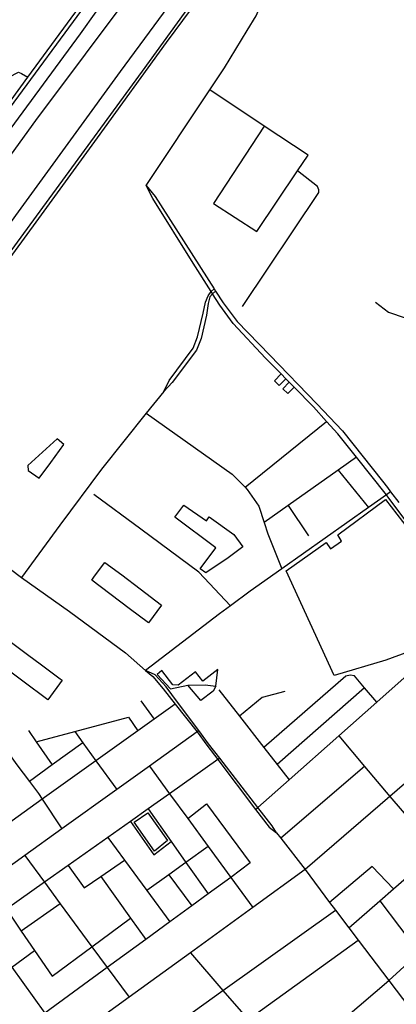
# Model space of a CAD drawing. Header units: millimetres. Extents: x 664923 to 767831, y 3118803 to 3207600.
# Tile 299 of 422: x 726527 to 727454, y 3164833 to 3167255. Entities that reach past the tile are written whole.
import ezdxf

# ---------------------------------------------------------------- set-up
doc = ezdxf.new("R2010")
doc.units = ezdxf.units.MM
for name, color, linetype in [('parks', 8, 'Continuous'), ('roads_2', 2, 'Continuous'), ('roads_3', 3, 'Continuous'), ('water', 7, 'Continuous')]:
    doc.layers.add(name, color=color, linetype=linetype)

msp = doc.modelspace()

# ---------------------------------------------------------------- linework, layer by layer
at = {"layer": 'parks'}
for points in [[(726546.81, 3166158.96), (726547.83, 3166146.75), (726574.67, 3166127.83), (726603.07, 3166166.5), (726635.14, 3166210.59), (726618.54, 3166224.47), (726546.81, 3166158.96)], [(726985.3, 3165894.68), (726970.91, 3165904.28), (727009.98, 3165956.6), (726908.49, 3166031.58), (726931.31, 3166061.58), (726986.68, 3166022.98), (726993.62, 3166032.84), (727053.94, 3165989.41), (727076.7, 3165958.7), (727040.17, 3165931.55), (726985.3, 3165894.68)], [(727183.29, 3165899.51), (727281.85, 3165969.53), (727292.65, 3165954.08), (727319.56, 3165972.88), (727310.34, 3165988.35), (727427.75, 3166074.91), (727483.73, 3166002.61), (727474.61, 3165784.72), (727523.4, 3165745.62), (727528.14, 3165742.07), (727489.95, 3165703.41), (727484.16, 3165700.71), (727428.68, 3165679.56), (727301.42, 3165642.58), (727183.29, 3165899.51)], [(726703.96, 3165876.44), (726711.21, 3165886.64), (726736.5, 3165920.45), (726778.02, 3165889.8), (726823.5, 3165855.41), (726875.64, 3165815.23), (726844.11, 3165772.13), (726795.91, 3165806.88), (726703.96, 3165876.44)], [(726422.05, 3165710.92), (726458.05, 3165759.03), (726496.34, 3165730.68), (726546.13, 3165693.82), (726580.04, 3165668.7), (726626.53, 3165634.27), (726631.58, 3165630.55), (726595.58, 3165582.44), (726533.98, 3165628.05), (726468.45, 3165676.56), (726422.05, 3165710.92)], [(726876.38, 3165654.61), (726865.28, 3165644.8), (726898.23, 3165609.43), (726941.08, 3165618.09), (726983.55, 3165619.17), (727009.44, 3165616.34), (727014.3, 3165656.63), (726977.76, 3165628.01), (726959.63, 3165651.2), (726917.08, 3165618.75), (726903.7, 3165619.27), (726876.38, 3165654.61)], [(726972.49, 3165580.85), (726941.08, 3165618.09), (726983.55, 3165619.17), (727009.44, 3165616.34), (727003.16, 3165604.05), (726972.49, 3165580.85)], [(726808.4, 3165281.7), (726841.9, 3165304.02), (726890.73, 3165236.03), (726858.37, 3165210.18), (726808.4, 3165281.7)]]:
    msp.add_lwpolyline(points, close=True, dxfattribs=at)
at = {"layer": 'roads_2'}
for points in [[(724830.49, 3164778.14), (724957.97, 3164951.16), (725004.21, 3165018.15), (725041.41, 3165069.75), (725046.47, 3165076.12), (725158.9, 3165219.39), (725274.64, 3165385.72), (725382.22, 3165536.05), (725448.57, 3165628.77), (725504.98, 3165705.38), (725636.69, 3165884.29), (725711.39, 3165985.75), (725775.72, 3166066.71), (725952.25, 3166312.02), (725957.79, 3166319.43), (725960.32, 3166322.97), (725980.61, 3166351.43), (726104, 3166519.76), (726218.04, 3166677.47), (726463.49, 3167001), (726546.32, 3167113.76), (726712.88, 3167340.51), (726832.47, 3167498.24), (726858.53, 3167525.51)], [(726858.53, 3167525.51), (726837.48, 3167494.76), (726835.56, 3167491.95), (726720.3, 3167335.17), (726470.29, 3166996.74), (726221.5, 3166667.92), (726110.58, 3166514.38), (725989.78, 3166344.78), (725965.9, 3166312.93), (725960.34, 3166305.32), (725717.14, 3165979.43), (725643.98, 3165880.07), (725511.99, 3165700.84), (725455.44, 3165624.04), (725389.27, 3165530.82), (725283.23, 3165381.44), (725163.65, 3165212.17), (725053.37, 3165072.52), (725048.22, 3165066.2), (725011.5, 3165013.48), (724966.3, 3164945.43), (724838.6, 3164771.69)], [(726142.84, 3166176.83), (726362.36, 3166478.51), (726566.92, 3166757.55), (726718.23, 3166964.57), (726888.6, 3167199.11), (727030.63, 3167391.1)], [(725816.78, 3166851.27), (725847.83, 3166862.67), (725943.4, 3166897.76), (726005.63, 3166920.6), (726079.15, 3166947.6), (726115.11, 3166960.81), (726180.95, 3166984.98), (726283.77, 3167022.73), (726345.87, 3167045.53), (726353.88, 3167048.47), (726455.6, 3167085.83), (726463.06, 3167083.42), (726474.71, 3167086.28), (726485.1, 3167099.19), (726499.7, 3167114.28), (726523.4, 3167126.39), (726530.92, 3167122.83), (726546.32, 3167113.76)], [(726189.42, 3166134.8), (726452.51, 3165942.06), (726531.42, 3165883.31), (726649.4, 3165799.95), (726787.34, 3165697.66), (726836.54, 3165654.85)], [(727440.32, 3166093.78), (727430.47, 3166086.87), (727429.99, 3166086.28), (727386.19, 3166055.36), (727172.14, 3165904.24), (727094.41, 3165849.37), (727045.52, 3165813.69), (727018.9, 3165794.26), (726836.54, 3165654.85)], [(727159.29, 3165255.44), (727148.4, 3165272.35), (727113.25, 3165317.7), (727019.4, 3165438.78), (726991.95, 3165474.19), (726967.82, 3165506.58), (726915.67, 3165576.57), (726887.42, 3165614.14), (726860.09, 3165643.6), (726836.54, 3165654.85)], [(726836.54, 3165654.85), (726854.88, 3165639.63), (726879.96, 3165609.34), (726909.48, 3165571.57), (726963.73, 3165503.65), (726987.62, 3165471.05), (727014.65, 3165435.41), (727107.7, 3165312.8), (727141, 3165268.92), (727159.29, 3165255.44)], [(727713.23, 3165581.62), (727696.84, 3165567.48), (727577.1, 3165464.22), (727438.48, 3165344.68), (727229.88, 3165164.79)], [(726967.82, 3165506.58), (726963.73, 3165503.65), (726846.26, 3165419.48), (726765.64, 3165361.71), (726630.54, 3165264.9), (726539.41, 3165199.62), (726467.02, 3165147.76), (726388.46, 3165091.46), (726279.72, 3165013.55)], [(727159.29, 3165255.44), (727169.71, 3165241.82), (727229.88, 3165164.79), (727289.94, 3165084.11), (727304.68, 3165064.75), (727337.67, 3165021.4), (727360.67, 3164991.18), (727436.05, 3164892.1), (727487.95, 3164823.91), (727562.54, 3164725.89)], [(727229.88, 3165164.79), (727100.58, 3165071.18), (726946.98, 3164959.98), (726796.01, 3164850.69), (726640.79, 3164738.34), (726613.3, 3164718.44), (726589.64, 3164701.32)]]:
    msp.add_lwpolyline(points, dxfattribs=at)
at = {"layer": 'roads_3'}
for points in [[(726838.46, 3166847.21), (726994.9, 3167082.7), (727031.06, 3167137.13), (727087.03, 3167228.39), (727109.06, 3167264.74), (727126.08, 3167306.92), (727124.65, 3167316.47), (727110.97, 3167332.07), (727069.33, 3167366.66)], [(727111.01, 3166734.26), (727211.21, 3166883.34), (727236.96, 3166922.07), (727128.86, 3166993.8), (726994.9, 3167082.7)], [(727128.86, 3166993.8), (727003.65, 3166803.1), (727111.01, 3166734.26)], [(727075.09, 3166549.77), (727263.13, 3166830.3), (727263.27, 3166836.63), (727260.2, 3166844.74), (727211.21, 3166883.34)], [(726838.46, 3166847.21), (726860, 3166820.02), (727005.41, 3166593.46), (727009.29, 3166587.4), (727027.57, 3166558.92), (727062.42, 3166513.22), (727142.62, 3166430.26), (727258.25, 3166310.48), (727321.43, 3166244.02), (727420.38, 3166119.83), (727432.32, 3166104.23), (727440.32, 3166093.78), (727460.33, 3166067.64)], [(727493.14, 3166001.94), (727436.3, 3166078.47), (727430.47, 3166086.87), (727356.03, 3166179.19), (727309.99, 3166236.29), (727282.78, 3166266.98), (727250.35, 3166303.27), (727202.66, 3166351.54), (727190.55, 3166363.8), (727182.34, 3166372.12), (727170.7, 3166383.91), (727132.5, 3166422.57), (727052.86, 3166508.4), (727019.7, 3166552.8), (727001.61, 3166581.26), (726997.97, 3166586.98), (726953.75, 3166656.53), (726854.44, 3166815.28), (726838.46, 3166847.21)], [(726881.45, 3166340.9), (726895.17, 3166368), (726953.62, 3166447.08), (726964.69, 3166474.89), (726978.74, 3166533.71), (726984.4, 3166560.49), (726991.02, 3166576.27), (726997.97, 3166586.98), (727005.41, 3166593.46)], [(727009.29, 3166587.4), (727001.61, 3166581.26), (726995.2, 3166573.75), (726990.83, 3166557.25), (726986.9, 3166528.27), (726973.57, 3166471.33), (726962.33, 3166442.4), (726901.84, 3166362.55), (726881.45, 3166340.9)], [(727403.06, 3166560.17), (727435.4, 3166535.62), (727519.72, 3166507.44), (727576.42, 3166492.32)], [(727170.7, 3166383.91), (727154.28, 3166367.34), (727166.11, 3166355.73), (727182.34, 3166372.12)], [(727190.55, 3166363.8), (727174.66, 3166347.53), (727187.05, 3166335.56), (727202.66, 3166351.54)], [(726881.45, 3166340.9), (726838.34, 3166287.28), (726727.91, 3166149.96), (726625.8, 3166012.06), (726531.42, 3165883.31)], [(726838.34, 3166287.28), (727050.34, 3166137.2), (727081.83, 3166105.18), (727087.05, 3166099.87), (727115.97, 3166058.67), (727128.83, 3166018.9), (727138.03, 3165990.45), (727172.14, 3165904.24)], [(727081.83, 3166105.18), (727282.78, 3166266.98)], [(727356.03, 3166179.19), (727310.83, 3166147.3), (727187.67, 3166060.41), (727128.83, 3166018.9)], [(727310.83, 3166147.3), (727386.19, 3166055.36)], [(727045.52, 3165813.69), (726967.9, 3165896.03), (726825.17, 3166001.88), (726709.08, 3166087.35)], [(727187.67, 3166060.41), (727238.37, 3165986.05)], [(727107.7, 3165312.8), (727113.25, 3165317.7), (727190.11, 3165385.64), (727312.39, 3165493.74), (727406.43, 3165576.87), (727555.28, 3165708.46), (727564.49, 3165710.95), (727575.06, 3165710.07), (727584.87, 3165702.61), (727633.81, 3165643.54), (727696.84, 3165567.48)], [(726251.3, 3165667.36), (726436.71, 3165530.83), (726463.38, 3165502.13), (726466.23, 3165498.11), (726507.39, 3165440.07), (726519.66, 3165422.78), (726550.47, 3165381.62), (726572.89, 3165351.67), (726582.17, 3165337.7), (726630.54, 3165264.9)], [(727406.43, 3165576.87), (727376.33, 3165612.03), (727351.49, 3165641.22), (727340.74, 3165642.64), (727330.33, 3165640.36), (727128.07, 3165465.14)], [(727017.35, 3165606.97), (727068.1, 3165541.96), (727128.07, 3165465.14), (727160.62, 3165423.42), (727190.11, 3165385.64)], [(727179.61, 3165602.92), (727123.59, 3165587.83), (727068.1, 3165541.96)], [(727376.33, 3165612.03), (727160.62, 3165423.42)], [(726909.48, 3165571.57), (726857.52, 3165534.44), (726817.72, 3165506), (726714.49, 3165432.23), (726582.17, 3165337.7), (726522.48, 3165295.05), (726415.27, 3165218.46), (726318.04, 3165149), (726232.46, 3165087.86)], [(726825.18, 3165579.64), (726857.52, 3165534.44)], [(726567.33, 3165479.08), (726662.22, 3165504.29), (726794.42, 3165539.41), (726817.72, 3165506)], [(726548.03, 3165507.02), (726567.33, 3165479.08), (726606.72, 3165422.06)], [(726662.22, 3165504.29), (726682.4, 3165476.46), (726714.49, 3165432.23), (726765.64, 3165361.71)], [(727337.67, 3165021.4), (727413.89, 3165087.82), (727447.68, 3165117.26), (727554.34, 3165210.2), (727692.55, 3165330.64), (727810.67, 3165433.57), (727896.83, 3165508.65), (727902.22, 3165513.35)], [(726682.4, 3165476.46), (726606.72, 3165422.06), (726550.47, 3165381.62)], [(727312.39, 3165493.74), (727376.37, 3165418.1), (727438.48, 3165344.68)], [(727019.4, 3165438.78), (727014.65, 3165435.41), (726895.92, 3165351.46), (726842.73, 3165313.84), (726799.68, 3165283.4), (726744.11, 3165244.11), (726646.26, 3165174.91), (726587.91, 3165133.67), (726493.83, 3165067.14), (726435.37, 3165025.8), (726396.9, 3164998.59)], [(726846.26, 3165419.48), (726895.92, 3165351.46), (726940.43, 3165290.51), (726990.64, 3165221.75), (727046.36, 3165145.45), (727100.58, 3165071.18)], [(727376.37, 3165418.1), (727169.71, 3165241.82)], [(726940.43, 3165290.51), (726987.15, 3165326.23), (727094.77, 3165181.78), (727046.36, 3165145.45)], [(727438.48, 3165344.68), (727503.99, 3165268.65), (727554.34, 3165210.2), (727606.43, 3165149.74), (727656.5, 3165091.63), (727720.05, 3165017.87), (727796.68, 3164928.93)], [(726842.73, 3165313.84), (726899.46, 3165233.83), (726935.96, 3165182.34), (726990.82, 3165104.95)], [(727436.05, 3164892.1), (727510.94, 3164959.88), (727656.5, 3165091.63), (727795.6, 3165211.42), (727913.31, 3165312.82)], [(726799.68, 3165283.4), (726856.99, 3165201.4), (726899.46, 3165233.83)], [(726744.11, 3165244.11), (726785.05, 3165188.17), (726839.93, 3165113.15), (726896.34, 3165036.05)], [(726990.64, 3165221.75), (726935.96, 3165182.34), (726893.8, 3165151.97), (726839.93, 3165113.15)], [(726539.41, 3165199.62), (726587.91, 3165133.67), (726626.66, 3165080.96), (726704.49, 3164975.15), (726742.3, 3164923.73), (726796.01, 3164850.69)], [(726646.26, 3165174.91), (726685.76, 3165119.74), (726726.46, 3165147.78), (726785.05, 3165188.17)], [(727447.68, 3165117.26), (727395.08, 3165172.71), (727289.94, 3165084.11)], [(727046.36, 3165145.45), (726990.82, 3165104.95), (726950.39, 3165075.47), (726896.34, 3165036.05), (726837.42, 3164993.09), (726742.3, 3164923.73), (726588.47, 3164811.55), (726546.71, 3164781.1)], [(726726.46, 3165147.78), (726799.39, 3165045.28), (726837.42, 3164993.09)], [(726893.8, 3165151.97), (726950.39, 3165075.47)], [(726388.46, 3165091.46), (726435.37, 3165025.8), (726507.27, 3164925.18), (726588.47, 3164811.55), (726640.79, 3164738.34)], [(727413.89, 3165087.82), (727510.94, 3164959.88)], [(726493.83, 3165067.14), (726530.53, 3165013.74), (726563.33, 3164965.98), (726606.68, 3164902.89)], [(726626.66, 3165080.96), (726530.53, 3165013.74)], [(727006.88, 3164627.53), (726937.74, 3164686.78), (726912.23, 3164709.66), (726899.49, 3164712.12), (726852.37, 3164742.91), (726906.81, 3164781.64), (727027.33, 3164867.4), (727304.68, 3165064.75)], [(726606.68, 3164902.89), (726704.49, 3164975.15), (726799.39, 3165045.28)], [(726937.74, 3164686.78), (726967.86, 3164708.46), (727089.38, 3164795.91), (727360.67, 3164991.18)], [(726388.15, 3164838.48), (726467.44, 3164896.19), (726507.27, 3164925.18), (726563.33, 3164965.98)], [(726946.98, 3164959.98), (727027.33, 3164867.4), (727089.38, 3164795.91), (727139.08, 3164738.66), (727188.94, 3164681.2), (727249.51, 3164611.42), (727328.46, 3164520.46)], [(727060.38, 3164571.5), (727077.09, 3164585.76), (727188.94, 3164681.2), (727436.05, 3164892.1)]]:
    msp.add_lwpolyline(points, dxfattribs=at)
at = {"layer": 'water'}
for points in [[(728649, 3169616.49), (727996.07, 3168727.67), (727897.35, 3168591.83), (727667.46, 3168274.57), (727358.58, 3167855.39), (727062.81, 3167453), (726828.67, 3167128.69), (726385.76, 3166525.16), (726015.98, 3166022.88), (725647.83, 3165513.56), (725260.73, 3164985.19), (724998.72, 3164626.29)], [(724938.95, 3164620.61), (725453.23, 3165317.5), (725685.53, 3165636.94), (726032.59, 3166108.5), (726356.77, 3166554.89), (726774.71, 3167128.05), (726941.2, 3167352.94), (727007.19, 3167443.1), (727096.17, 3167569.11), (727482.71, 3168104.59), (727517.55, 3168141.21), (727545.73, 3168177.92), (727565.84, 3168212.23), (727695.47, 3168390.78), (727960.53, 3168751.76), (728523.36, 3169519.66)], [(726791.01, 3167383.54), (726675.19, 3167220.5), (726422.19, 3166877.38), (726186.36, 3166559.31), (726009.99, 3166314.42), (725924.67, 3166195.94), (725654.58, 3165828.91), (725394.09, 3165473.97), (725333.04, 3165393.01), (725123.2, 3165110.42), (724969.69, 3164898.19)], [(724917.42, 3164743.62), (725028.82, 3164896.53), (725055.35, 3164937.09), (725213.69, 3165155.6), (725427.83, 3165445.05), (725633.11, 3165727.16), (725841.52, 3166009.77), (725993.31, 3166215.6), (726192.42, 3166489.52), (726366.44, 3166732.51), (726566.41, 3167007.34), (726811.27, 3167334.09)]]:
    msp.add_lwpolyline(points, dxfattribs=at)

doc.saveas('drawing.dxf')
